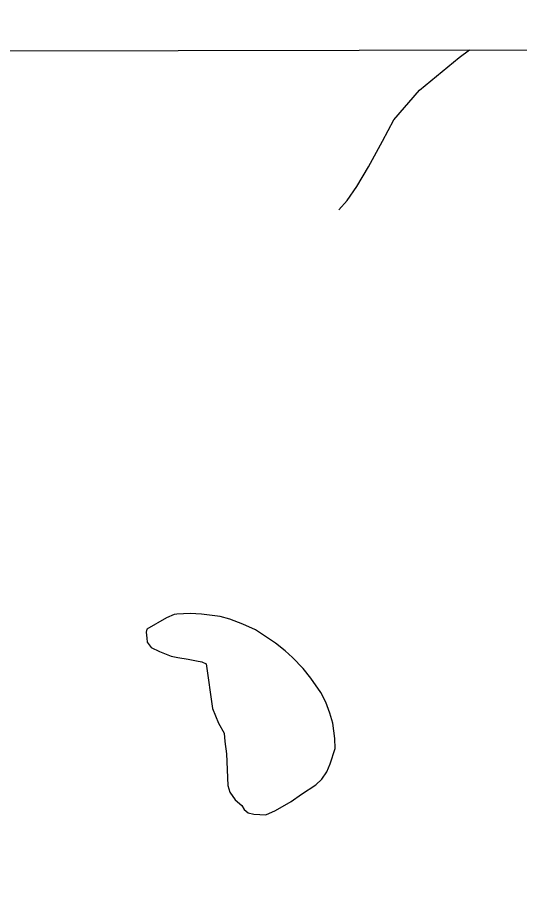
# Model space of a CAD drawing. Extents: x 3329297 to 3367176, y 649250 to 674653.
# Drawn here: x 3339216 to 3339953, y 671586 to 672876 of the extents above; entities that cross this region are included whole.
import ezdxf

# ---------------------------------------------------------------- set-up
doc = ezdxf.new("R2010")
doc.units = 0
for name, color, linetype in [('V-GRID-FRAM', 7, 'Continuous'), ('V-SITE-VEGE', 7, 'Continuous'), ('V-TOPO-SHOR', 7, 'Continuous')]:
    doc.layers.add(name, color=color, linetype=linetype)

msp = doc.modelspace()

# ---------------------------------------------------------------- linework, layer by layer
at = {"layer": 'V-GRID-FRAM'}
msp.add_lwpolyline([(3333403.5, 672816.3), (3364945.5, 672875.9), (3364987.9, 654691.7), (3333429.9, 654632), (3333403.5, 672816.3)], dxfattribs=at)
at = {"layer": 'V-SITE-VEGE'}
for p, q in [((3338554.2, 672826), (3340315, 672829.3)), ((3339434.4, 671994), (3339405.6, 671977.2)), ((3339445.7, 671998.6), (3339434.4, 671994)), ((3339449.8, 671999.4), (3339445.7, 671998.6)), ((3339469.1, 672000.1), (3339449.8, 671999.4)), ((3339486, 671999), (3339469.1, 672000.1)), ((3339513.2, 671995.8), (3339486, 671999)), ((3339527.8, 671992.1), (3339513.2, 671995.8)), ((3339546.7, 671984.5), (3339527.8, 671992.1)), ((3339565.1, 671976.1), (3339546.7, 671984.5)), ((3339405.6, 671977.2), (3339404.5, 671972.9)), ((3339404.5, 671972.9), (3339405.5, 671963.9)), ((3339594.8, 671956.8), (3339565.1, 671976.1)), ((3339405.5, 671963.9), (3339406.3, 671958)), ((3339406.3, 671958), (3339412, 671950.4)), ((3339609.1, 671945.3), (3339594.8, 671956.8)), ((3339412, 671950.4), (3339424.3, 671944.2)), ((3339424.3, 671944.2), (3339441.4, 671937.6)), ((3339619.7, 671935.5), (3339609.1, 671945.3)), ((3339441.4, 671937.6), (3339451.1, 671935.6)), ((3339451.1, 671935.6), (3339466.3, 671933.2)), ((3339466.3, 671933.2), (3339478.4, 671930.6)), ((3339478.4, 671930.6), (3339486.3, 671929.1)), ((3339486.3, 671929.1), (3339493, 671926.4)), ((3339493, 671926.4), (3339502.2, 671860.5)), ((3339635.3, 671919.2), (3339619.7, 671935.5)), ((3339646.7, 671905.2), (3339635.3, 671919.2)), ((3339661.4, 671884.1), (3339646.7, 671905.2)), ((3339668.6, 671870), (3339661.4, 671884.1)), ((3339674.6, 671853.9), (3339668.6, 671870)), ((3339502.2, 671860.5), (3339510.8, 671839.2)), ((3339678.8, 671839.1), (3339674.6, 671853.9)), ((3339510.8, 671839.2), (3339519.2, 671824.5)), ((3339682.1, 671816.3), (3339678.8, 671839.1)), ((3339519.2, 671824.5), (3339520.3, 671811.9)), ((3339520.3, 671811.9), (3339522.8, 671793.9)), ((3339682.6, 671801.9), (3339682.1, 671816.3)), ((3339675.1, 671779.3), (3339682.6, 671801.9)), ((3339522.8, 671793.9), (3339524.6, 671747.6)), ((3339670.1, 671767.7), (3339675.1, 671779.3)), ((3339662.7, 671756.6), (3339670.1, 671767.7)), ((3339524.6, 671747.6), (3339527.4, 671737.5)), ((3339632.8, 671734.9), (3339654, 671748.4)), ((3339654, 671748.4), (3339662.7, 671756.6)), ((3339527.4, 671737.5), (3339535.6, 671726.4)), ((3339617.6, 671724.1), (3339632.8, 671734.9)), ((3339535.6, 671726.4), (3339545, 671718.3)), ((3339594.6, 671710.6), (3339617.6, 671724.1)), ((3339545, 671718.3), (3339548.8, 671712.4)), ((3339548.8, 671712.4), (3339554.4, 671707.2)), ((3339554.4, 671707.2), (3339562.9, 671705.2)), ((3339580.4, 671704.6), (3339594.6, 671710.6)), ((3339562.9, 671705.2), (3339580.4, 671704.6))]:
    msp.add_line(p, q, dxfattribs=at)
at = {"layer": 'V-TOPO-SHOR'}
msp.add_lwpolyline([(3339687.6, 672593.5), (3339700, 672607.1), (3339714.1, 672627.8), (3339731.6, 672656.6), (3339751.7, 672694.3), (3339768.4, 672725.8), (3339806.3, 672769.1), (3339864.8, 672817.1), (3339879.7, 672828.5)], dxfattribs=at)

doc.saveas('drawing.dxf')
